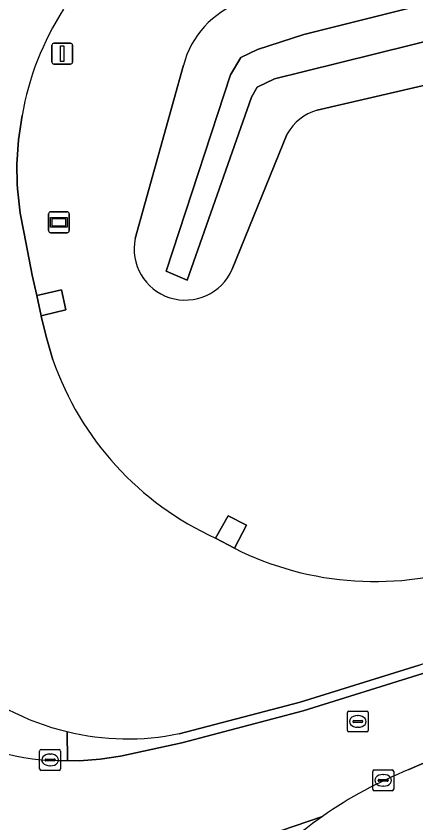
# Model space of a CAD drawing. Extents: x 156412 to 157779, y 382335 to 383768.
# Drawn here: x 157393.58 to 157412.71, y 383028.72 to 383067.34 of the extents above; entities that cross this region are included whole.
import ezdxf

# ---------------------------------------------------------------- set-up
doc = ezdxf.new("R2010")
doc.units = 0
for name, color, linetype in [('IMGEO_Berm_groen', 7, 'Continuous'), ('IMGEO_Kolk', 7, 'Continuous'), ('IMGEO_Oever', 7, 'Continuous'), ('IMGEO_Rijbaan_lokaal_gesloten', 7, 'Continuous'), ('IMGEO_Rioolput', 7, 'Continuous'), ('IMGEO_Terreindeel_gesloten', 7, 'Continuous'), ('IMGEO_Verkeerseiland_gesloten', 7, 'Continuous'), ('IMGEO_Verkeersregelinstallatiepaal', 7, 'Continuous'), ('IMGEO_Waterloop', 7, 'Continuous'), ('IMGEO_Wegwijzer', 7, 'Continuous')]:
    doc.layers.add(name, color=color, linetype=linetype)

msp = doc.modelspace()

# ---------------------------------------------------------------- linework, layer by layer
at = {"layer": 'IMGEO_Berm_groen'}
for points in [[(157444.123, 383071.228), (157407.981, 383062.834)], [(157399.278, 383056.697), (157401.585, 383064.986)], [(157393.861, 383062.589), (157393.686, 383061.425), (157393.613, 383060.249), (157393.636, 383059.307), (157393.642, 383059.072), (157393.773, 383057.902), (157393.962, 383056.931), (157394.342, 383054.948), (157394.564, 383053.96), (157394.714, 383053.995), (157395.745, 383054.239), (157395.961, 383053.281), (157394.911, 383053.026), (157394.782, 383052.994), (157394.785, 383052.982), (157395.013, 383052.007), (157395.343, 383050.894)], [(157406.554, 383061.699), (157403.919, 383055.222)], [(157455.629, 383049.938), (157447.865, 383046.593), (157443.487, 383044.692), (157435.791, 383041.377), (157416.582, 383033.103), (157415.941, 383032.827), (157412.378, 383031.268)], [(157403.118, 383042.353), (157403.733, 383043.415), (157404.604, 383042.97), (157404.029, 383041.867)], [(157396.033, 383031.7), (157396.015, 383033.09)]]:
    msp.add_lwpolyline(points, dxfattribs=at)
for centre, radius, start, end in [((157405.826, 383063.889), 4.38, 109.6758, 165.5024), ((157407.586, 383060.158), 13.939, 147.3803, 169.9567), ((157408.613, 383060.575), 2.346, 105.6326, 151.3631), ((157401.673, 383056.194), 2.447, 168.1489, 336.5886), ((157409.171, 383055.672), 14.63, 199.0629, 245.5612), ((157410.748, 383055.244), 14.97, 243.3322, 289.3594), ((157398.865, 383044.973), 12.22, 200.1523, 256.5139), ((157395.792, 383042.811), 11.113, 203.2487, 271.2432), ((157394.89, 383039.545), 14.501, 199.9055, 276.6652), ((157419.817, 383012.544), 20.148, 111.6676, 125.079), ((157419.802, 383012.566), 20.121, 125.0808, 134.1185)]:
    msp.add_arc(centre, radius, start, end, dxfattribs=at)
at = {"layer": 'IMGEO_Kolk'}
for p, q in [((157394.779, 383032.233), (157395.631, 383032.233)), ((157394.704, 383031.307), (157394.704, 383032.159)), ((157395.192, 383032.013), (157395.217, 383032.013)), ((157395.705, 383032.159), (157395.705, 383031.307)), ((157394.963, 383031.727), (157394.963, 383031.739)), ((157395.401, 383031.69), (157395.003, 383031.69)), ((157395.006, 383031.776), (157395.404, 383031.776)), ((157395.215, 383031.453), (157395.19, 383031.453)), ((157395.447, 383031.739), (157395.447, 383031.727)), ((157395.631, 383031.233), (157394.779, 383031.233)), ((157410.645, 383030.33), (157410.645, 383031.182)), ((157410.72, 383031.256), (157411.572, 383031.256)), ((157411.646, 383031.182), (157411.646, 383030.33)), ((157410.904, 383030.75), (157410.904, 383030.762)), ((157411.342, 383030.713), (157410.944, 383030.713)), ((157410.947, 383030.799), (157411.345, 383030.799)), ((157411.133, 383031.036), (157411.158, 383031.036)), ((157411.388, 383030.762), (157411.388, 383030.75)), ((157411.156, 383030.476), (157411.131, 383030.476)), ((157411.572, 383030.256), (157410.72, 383030.256))]:
    msp.add_line(p, q, dxfattribs=at)
for points in [[(157394.779, 383032.233), (157395.631, 383032.233)], [(157394.704, 383031.307), (157394.704, 383032.159)], [(157395.705, 383032.159), (157395.705, 383031.307)], [(157395.631, 383031.233), (157394.779, 383031.233)], [(157410.645, 383030.33), (157410.645, 383031.182)], [(157410.72, 383031.256), (157411.572, 383031.256)], [(157411.646, 383031.182), (157411.646, 383030.33)], [(157411.572, 383030.256), (157410.72, 383030.256)]]:
    msp.add_lwpolyline(points, dxfattribs=at)
for centre, radius, start, end in [((157394.781, 383032.157), 0.0765, 91.552, 178.448), ((157394.781, 383032.157), 0.0765, 91.552, 178.448), ((157395.629, 383032.157), 0.0765, 1.552, 88.448), ((157395.629, 383032.157), 0.0765, 1.552, 88.448), ((157395.003, 383031.736), 0.0403, 85.8775, 175.7526), ((157395, 383031.726), 0.0366, 178.938, 274.7102), ((157395.404, 383031.733), 0.043, 264.8664, 352.4533), ((157395.408, 383031.738), 0.0386, 1.7309, 96.639), ((157394.781, 383031.309), 0.0765, 181.552, 268.448), ((157394.781, 383031.309), 0.0765, 181.552, 268.448), ((157395.629, 383031.309), 0.0765, 271.552, 358.448), ((157395.629, 383031.309), 0.0765, 271.552, 358.448), ((157410.722, 383031.18), 0.0765, 91.552, 178.448), ((157410.722, 383031.18), 0.0765, 91.552, 178.448), ((157411.57, 383031.18), 0.0765, 1.552, 88.448), ((157411.57, 383031.18), 0.0765, 1.552, 88.448), ((157410.944, 383030.759), 0.0403, 85.8775, 175.7526), ((157410.941, 383030.749), 0.0366, 178.938, 274.7102), ((157411.345, 383030.756), 0.043, 264.8664, 352.4533), ((157411.349, 383030.761), 0.0386, 1.7309, 96.639), ((157410.722, 383030.332), 0.0765, 181.552, 268.448), ((157410.722, 383030.332), 0.0765, 181.552, 268.448), ((157411.57, 383030.332), 0.0765, 271.552, 358.448), ((157411.57, 383030.332), 0.0765, 271.552, 358.448)]:
    msp.add_arc(centre, radius, start, end, dxfattribs=at)
for centre, major_axis, ratio, start_param, end_param in [((157395.191, 383031.733), (-0.387, 0.002), 0.722429, 4.712389, 7.853982), ((157395.216, 383031.733), (-0.39, 0.002), 0.717154, 1.570796, 4.712389), ((157411.132, 383030.756), (-0.387, 0.002), 0.722429, 4.712389, 7.853982), ((157411.157, 383030.756), (-0.39, 0.002), 0.717154, 1.570796, 4.712389)]:
    msp.add_ellipse(centre, major_axis=major_axis, ratio=ratio, start_param=start_param, end_param=end_param, dxfattribs=at)
at = {"layer": 'IMGEO_Oever'}
msp.add_lwpolyline([(157449.519, 383078.597), (157450.735, 383078.918), (157450.931, 383077.953), (157452.039, 383077.488), (157482.064, 383084.351), (157529.21, 383094.967), (157534.25, 383096.218), (157534.608, 383095.11), (157532.034, 383094.074), (157483.923, 383082.993), (157451.718, 383075.666), (157433.131, 383071.09), (157407.359, 383064.692), (157405.948, 383064.335), (157405.108, 383063.942), (157404.839, 383063.459), (157401.766, 383054.702), (157400.765, 383055.131), (157403.839, 383064.531), (157404.339, 383065.353), (157405.125, 383065.747), (157407.342, 383066.461), (157433.006, 383072.895), (157449.877, 383076.899)], close=True, dxfattribs=at)
for points in [[(157407.981, 383062.834), (157444.123, 383071.228), (157473.781, 383077.858), (157495.957, 383083.276)], [(157401.585, 383064.986), (157399.278, 383056.697)], [(157403.919, 383055.222), (157406.554, 383061.699)]]:
    msp.add_lwpolyline(points, dxfattribs=at)
for centre, radius, start, end in [((157405.826, 383063.889), 4.38, 109.6758, 165.5024), ((157408.613, 383060.575), 2.346, 105.6326, 151.3631), ((157401.673, 383056.194), 2.447, 168.1489, 336.5886)]:
    msp.add_arc(centre, radius, start, end, dxfattribs=at)
at = {"layer": 'IMGEO_Rijbaan_lokaal_gesloten'}
for points in [[(157395.343, 383050.894), (157395.013, 383052.007), (157394.785, 383052.982), (157394.782, 383052.994), (157394.564, 383053.96), (157394.342, 383054.948), (157393.962, 383056.931), (157393.773, 383057.902), (157393.642, 383059.072), (157393.636, 383059.307), (157393.613, 383060.249), (157393.686, 383061.425), (157393.861, 383062.589)], [(157412.378, 383031.268), (157415.941, 383032.827), (157416.582, 383033.103), (157435.791, 383041.377), (157443.487, 383044.692), (157447.865, 383046.593), (157455.629, 383049.938), (157462.086, 383052.719)], [(157401.378, 383032.99), (157407.166, 383034.494), (157412.874, 383036.276), (157418.489, 383038.332), (157446.799, 383050.463)], [(157404.029, 383041.867), (157403.118, 383042.353)], [(157413.038, 383035.871), (157407.314, 383034.076), (157401.512, 383032.554), (157398.566, 383031.914), (157397.593, 383031.764), (157396.611, 383031.694), (157396.033, 383031.7)], [(157396.573, 383025.142), (157396.982, 383025.177), (157408.238, 383029.032)], [(157408.238, 383029.032), (157396.982, 383025.177)]]:
    msp.add_lwpolyline(points, dxfattribs=at)
for centre, radius, start, end in [((157407.586, 383060.158), 13.939, 147.3803, 169.9567), ((157409.171, 383055.672), 14.63, 199.0629, 245.5612), ((157410.748, 383055.244), 14.97, 243.3322, 289.3594), ((157398.865, 383044.973), 12.22, 200.1523, 256.5139), ((157395.792, 383042.811), 11.113, 203.2487, 271.2432), ((157394.89, 383039.545), 14.501, 199.9055, 276.6652), ((157398.919, 383044.971), 12.23, 256.2647, 281.5989), ((157419.817, 383012.544), 20.148, 111.6676, 125.079), ((157419.802, 383012.566), 20.121, 125.0808, 134.1185)]:
    msp.add_arc(centre, radius, start, end, dxfattribs=at)
at = {"layer": 'IMGEO_Rioolput'}
for p, q in [((157409.43, 383033.148), (157409.43, 383034)), ((157409.505, 383034.074), (157410.357, 383034.074)), ((157409.918, 383033.854), (157409.943, 383033.854)), ((157410.431, 383034), (157410.431, 383033.148)), ((157409.689, 383033.568), (157409.689, 383033.58)), ((157410.127, 383033.531), (157409.729, 383033.531)), ((157409.732, 383033.617), (157410.13, 383033.617)), ((157410.173, 383033.58), (157410.173, 383033.568)), ((157410.357, 383033.074), (157409.505, 383033.074)), ((157409.941, 383033.294), (157409.916, 383033.294))]:
    msp.add_line(p, q, dxfattribs=at)
for points in [[(157409.43, 383033.148), (157409.43, 383034)], [(157409.505, 383034.074), (157410.357, 383034.074)], [(157410.431, 383034), (157410.431, 383033.148)], [(157410.357, 383033.074), (157409.505, 383033.074)]]:
    msp.add_lwpolyline(points, dxfattribs=at)
for centre, radius, start, end in [((157409.507, 383033.998), 0.0765, 91.552, 178.448), ((157409.507, 383033.998), 0.0765, 91.552, 178.448), ((157410.355, 383033.998), 0.0765, 1.552, 88.448), ((157410.355, 383033.998), 0.0765, 1.552, 88.448), ((157409.729, 383033.577), 0.0403, 85.8775, 175.7526), ((157409.726, 383033.567), 0.0366, 178.938, 274.7102), ((157410.13, 383033.574), 0.043, 264.8664, 352.4533), ((157410.134, 383033.579), 0.0386, 1.7309, 96.639), ((157409.507, 383033.15), 0.0765, 181.552, 268.448), ((157409.507, 383033.15), 0.0765, 181.552, 268.448), ((157410.355, 383033.15), 0.0765, 271.552, 358.448), ((157410.355, 383033.15), 0.0765, 271.552, 358.448)]:
    msp.add_arc(centre, radius, start, end, dxfattribs=at)
for centre, major_axis, ratio, start_param, end_param in [((157409.917, 383033.574), (-0.387, 0.002), 0.722429, 4.712389, 7.853982), ((157409.942, 383033.574), (-0.39, 0.002), 0.717154, 1.570796, 4.712389)]:
    msp.add_ellipse(centre, major_axis=major_axis, ratio=ratio, start_param=start_param, end_param=end_param, dxfattribs=at)
at = {"layer": 'IMGEO_Terreindeel_gesloten'}
for points in [[(157394.564, 383053.96), (157394.782, 383052.994), (157394.911, 383053.026), (157395.961, 383053.281), (157395.745, 383054.239), (157394.714, 383053.995)], [(157404.604, 383042.97), (157403.733, 383043.415), (157403.118, 383042.353), (157404.029, 383041.867)]]:
    msp.add_lwpolyline(points, close=True, dxfattribs=at)
at = {"layer": 'IMGEO_Verkeerseiland_gesloten'}
for points in [[(157412.874, 383036.276), (157407.166, 383034.494), (157401.378, 383032.99)], [(157401.512, 383032.554), (157407.314, 383034.076), (157413.038, 383035.871)], [(157396.015, 383033.09), (157396.033, 383031.7), (157396.611, 383031.694), (157397.593, 383031.764), (157398.566, 383031.914), (157401.512, 383032.554)]]:
    msp.add_lwpolyline(points, dxfattribs=at)
msp.add_arc((157398.919, 383044.971), 12.23, 256.2647, 281.5989, dxfattribs=at)
at = {"layer": 'IMGEO_Verkeersregelinstallatiepaal'}
for p, q in [((157395.289, 383065.144), (157395.289, 383065.944)), ((157395.289, 383065.944), (157395.289, 383065.144)), ((157395.389, 383066.044), (157396.179, 383066.044)), ((157396.179, 383066.044), (157395.389, 383066.044)), ((157396.279, 383065.944), (157396.279, 383065.144)), ((157396.279, 383065.144), (157396.279, 383065.944)), ((157396.179, 383065.044), (157395.389, 383065.044)), ((157395.389, 383065.044), (157396.179, 383065.044))]:
    msp.add_line(p, q, dxfattribs=at)
msp.add_lwpolyline([(157395.709, 383065.919), (157395.859, 383065.919), (157395.859, 383065.169), (157395.709, 383065.169), (157395.709, 383065.919)], dxfattribs=at)
for centre, start, end in [((157395.389, 383065.944), 90, 180), ((157395.389, 383065.944), 90, 180), ((157396.179, 383065.944), 0, 90), ((157396.179, 383065.944), 360, 90), ((157395.389, 383065.144), 180, 270), ((157395.389, 383065.144), 180, 270), ((157396.179, 383065.144), 270, 0), ((157396.179, 383065.144), 270, 0)]:
    msp.add_arc(centre, 0.1, start, end, dxfattribs=at)
at = {"layer": 'IMGEO_Waterloop'}
msp.add_lwpolyline([(157449.519, 383078.597), (157449.877, 383076.899), (157433.006, 383072.895), (157407.342, 383066.461), (157405.125, 383065.747), (157404.339, 383065.353), (157403.839, 383064.531), (157400.765, 383055.131), (157401.766, 383054.702), (157404.839, 383063.459), (157405.108, 383063.942), (157405.948, 383064.335), (157407.359, 383064.692), (157433.131, 383071.09), (157451.718, 383075.666), (157483.923, 383082.993), (157532.034, 383094.074), (157534.608, 383095.11), (157534.25, 383096.218), (157529.21, 383094.967), (157482.064, 383084.351), (157452.039, 383077.488), (157450.931, 383077.953), (157450.735, 383078.918)], close=True, dxfattribs=at)
at = {"layer": 'IMGEO_Wegwijzer'}
for p, q in [((157395.129, 383057.074), (157395.129, 383057.874)), ((157395.129, 383057.874), (157395.129, 383057.074)), ((157395.229, 383057.974), (157396.019, 383057.974)), ((157396.019, 383057.974), (157395.229, 383057.974)), ((157396.119, 383057.874), (157396.119, 383057.074)), ((157396.119, 383057.074), (157396.119, 383057.874)), ((157396.019, 383056.974), (157395.229, 383056.974)), ((157395.229, 383056.974), (157396.019, 383056.974))]:
    msp.add_line(p, q, dxfattribs=at)
for points in [[(157395.23, 383057.706), (157396.018, 383057.706), (157396.018, 383057.242), (157395.23, 383057.242), (157395.23, 383057.706)], [(157395.295, 383057.641), (157395.295, 383057.307), (157395.953, 383057.307), (157395.953, 383057.641), (157395.295, 383057.641)]]:
    msp.add_lwpolyline(points, dxfattribs=at)
for centre, start, end in [((157395.229, 383057.874), 90, 180), ((157395.229, 383057.874), 90, 180), ((157396.019, 383057.874), 0, 90), ((157396.019, 383057.874), 360, 90), ((157395.229, 383057.074), 180, 270), ((157395.229, 383057.074), 180, 270), ((157396.019, 383057.074), 270, 0), ((157396.019, 383057.074), 270, 0)]:
    msp.add_arc(centre, 0.1, start, end, dxfattribs=at)

doc.saveas('drawing.dxf')
